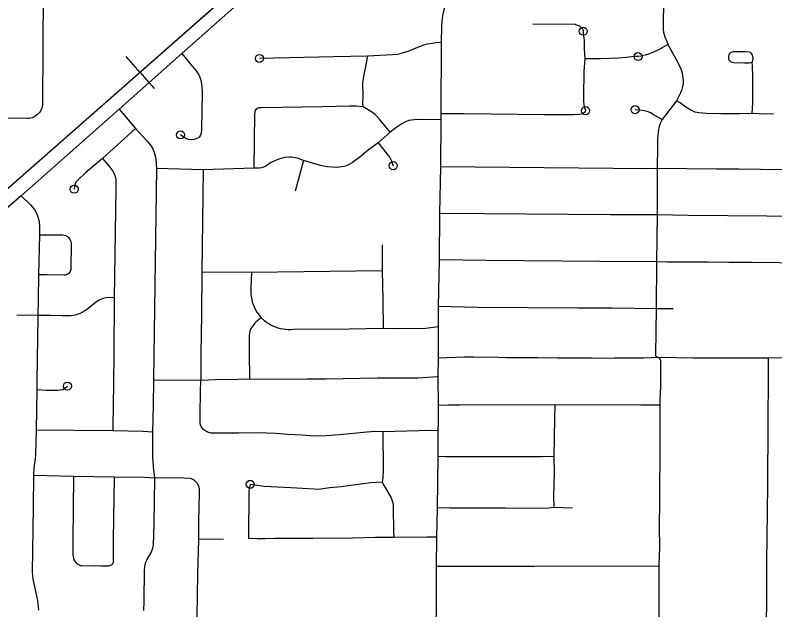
# Model space of a CAD drawing. Extents: x -19 to 366, y -4 to 359.
# Drawn here: x 149.699 to 150.592, y 185.132 to 185.832 of the extents above; entities that cross this region are included whole.
import ezdxf

# ---------------------------------------------------------------- set-up
doc = ezdxf.new("R2010")
doc.units = 0
for name, color, linetype in [('R_Striping', 7, 'Continuous'), ('R_Water Annot', 7, 'Continuous'), ('Sheet Fence', 7, 'Continuous')]:
    doc.layers.add(name, color=color, linetype=linetype)

msp = doc.modelspace()

# ---------------------------------------------------------------- linework, layer by layer
at = {"layer": 'R_Striping'}
for points in [[(150.24334, 185.94293), (150.23625, 185.92259), (150.21554, 185.87212), (150.20636, 185.84877), (150.20427, 185.8427), (150.20302, 185.83838), (150.20199, 185.83327), (150.20132, 185.82867)], [(150.46234, 185.94114), (150.46215, 185.93089), (150.46167, 185.92065), (150.46175, 185.91077), (150.46141, 185.89929), (150.46165, 185.88504), (150.46121, 185.87182), (150.46135, 185.84261), (150.46122, 185.82633), (150.46115, 185.81517), (150.46152, 185.81236), (150.46215, 185.8096), (150.46308, 185.80692), (150.46533, 185.8013), (150.46648, 185.79766)], [(149.7324, 185.87055), (149.7319, 185.86668), (149.73162, 185.86033), (149.73099, 185.72825), (149.73088, 185.72641), (149.73058, 185.72459), (149.73012, 185.72281), (149.72943, 185.7211), (149.7286, 185.71946), (149.72759, 185.71792), (149.72642, 185.7165), (149.72511, 185.7152), (149.72367, 185.71404), (149.72214, 185.71305), (149.72048, 185.71222), (149.71878, 185.71156), (149.71699, 185.71109), (149.71517, 185.71081), (149.71333, 185.71072), (149.67233, 185.71087)], [(149.98316, 185.86544), (149.89476, 185.78698)], [(150.20132, 185.82867), (150.20084, 185.82419), (150.20053, 185.81968), (150.20014, 185.80016)], [(150.35781, 185.82125), (150.35762, 185.82127), (150.30764, 185.82163)], [(150.35781, 185.82125), (150.35902, 185.82107), (150.36154, 185.82013), (150.36252, 185.81969), (150.36351, 185.81908), (150.36441, 185.81835), (150.36521, 185.81752), (150.36581, 185.81668), (150.36643, 185.81556), (150.36687, 185.81448), (150.36714, 185.81336), (150.36719, 185.81242), (150.36757, 185.80756), (150.36812, 185.80274), (150.3681, 185.80253), (150.36827, 185.79269), (150.36888, 185.781)], [(150.20014, 185.80016), (150.19362, 185.79959), (150.18992, 185.7991), (150.18393, 185.79796), (150.17921, 185.79681), (150.17419, 185.79516), (150.16092, 185.7897), (150.15419, 185.78751), (150.1485, 185.78616), (150.14265, 185.78553), (150.11321, 185.78403)], [(150.20014, 185.80016), (150.19952, 185.71635)], [(150.46648, 185.79766), (150.45638, 185.79182), (150.44881, 185.78824), (150.44481, 185.78663), (150.44164, 185.78559), (150.43478, 185.78404), (150.43162, 185.78357), (150.4283, 185.78355), (150.42042, 185.78268), (150.41758, 185.78237), (150.40874, 185.78185), (150.38738, 185.78093), (150.36888, 185.781)], [(150.46648, 185.79766), (150.4702, 185.79143), (150.47596, 185.78086), (150.48057, 185.77176), (150.48173, 185.76923), (150.48271, 185.76663), (150.48348, 185.76396), (150.48405, 185.76124), (150.48444, 185.75848), (150.48462, 185.75571), (150.48452, 185.75265), (150.48416, 185.74961), (150.48357, 185.74662), (150.48268, 185.74369), (150.48154, 185.74085), (150.47692, 185.73132)], [(149.89476, 185.78698), (149.82109, 185.72172)], [(149.89476, 185.78698), (149.90704, 185.77222), (149.91163, 185.76693), (149.91343, 185.76455), (149.91495, 185.76191), (149.91663, 185.7581), (149.91781, 185.75414), (149.91858, 185.74848), (149.91902, 185.74138), (149.91804, 185.69808), (149.91757, 185.69321), (149.91679, 185.69087), (149.91616, 185.68979), (149.91541, 185.68889), (149.91432, 185.68802), (149.91246, 185.68693), (149.90981, 185.68599), (149.90674, 185.68572), (149.90287, 185.68613), (149.90043, 185.68687), (149.89752, 185.68835), (149.89338, 185.69132)], [(150.11321, 185.78403), (150.07337, 185.7834), (149.98616, 185.78133)], [(150.11321, 185.78403), (150.10857, 185.76002), (150.1076, 185.75305), (150.10773, 185.73655), (150.10741, 185.72903), (150.10757, 185.72707), (150.10824, 185.72442)], [(150.56569, 185.7771), (150.56609, 185.77779), (150.56658, 185.77915), (150.56684, 185.78056), (150.56689, 185.782), (150.56673, 185.78343), (150.56638, 185.78482), (150.5658, 185.78614), (150.56505, 185.78736), (150.56405, 185.78825), (150.56257, 185.78874), (150.55865, 185.78917), (150.54352, 185.789), (150.54241, 185.78881), (150.54138, 185.78842), (150.54043, 185.78786), (150.53957, 185.78713), (150.53889, 185.78627), (150.53835, 185.78529), (150.538, 185.78423), (150.53785, 185.78313), (150.53788, 185.78201), (150.53813, 185.78093), (150.53856, 185.7799), (150.53918, 185.77897), (150.53996, 185.77817), (150.54086, 185.77751), (150.54184, 185.77703), (150.54378, 185.77651), (150.55667, 185.77614), (150.56211, 185.7763), (150.56395, 185.77652), (150.56569, 185.7771)], [(150.36888, 185.781), (150.36769, 185.76614), (150.36734, 185.73685), (150.36752, 185.7308), (150.36783, 185.72681), (150.36872, 185.72294), (150.36978, 185.72101), (150.36979, 185.71988)], [(150.56594, 185.71653), (150.56644, 185.7288), (150.56658, 185.76003), (150.56638, 185.77234), (150.56569, 185.7771)], [(150.47692, 185.73132), (150.45988, 185.70935)], [(150.56594, 185.71653), (150.55121, 185.71623), (150.5291, 185.71614), (150.51171, 185.71638), (150.50301, 185.71727), (150.49893, 185.71825), (150.49673, 185.71906), (150.49445, 185.72014), (150.48786, 185.7242), (150.48116, 185.72891), (150.47692, 185.73132)], [(149.82109, 185.72172), (149.70582, 185.61958)], [(149.82109, 185.72172), (149.84039, 185.69883)], [(149.98199, 185.72112), (149.98136, 185.72004), (149.98085, 185.71872), (149.9806, 185.71765), (149.98052, 185.71625), (149.97955, 185.65223)], [(150.10824, 185.72442), (150.09983, 185.72521), (150.09249, 185.72527), (150.06056, 185.72459), (149.98853, 185.72339), (149.98544, 185.72303), (149.9838, 185.72227), (149.98199, 185.72112)], [(150.14011, 185.6945), (150.12714, 185.71018), (150.12239, 185.71532), (150.11938, 185.71765), (150.10824, 185.72442)], [(150.36979, 185.71988), (150.36939, 185.71875), (150.3686, 185.71774), (150.36751, 185.71683), (150.36618, 185.71619), (150.36451, 185.71578), (150.36222, 185.71546), (150.35591, 185.71499), (150.32126, 185.71516), (150.2265, 185.71622), (150.19952, 185.71635)], [(150.45988, 185.70935), (150.45066, 185.71449), (150.4461, 185.71719), (150.44365, 185.71832), (150.44017, 185.71929), (150.43633, 185.7201), (150.43274, 185.72062), (150.42804, 185.72105)], [(150.19952, 185.71635), (150.19957, 185.70916)], [(150.59087, 185.71596), (150.57421, 185.71609), (150.56594, 185.71653)], [(150.19957, 185.70916), (150.17524, 185.70936), (150.16833, 185.70921), (150.16182, 185.70823), (150.15994, 185.70769), (150.15809, 185.70692), (150.15369, 185.70446), (150.14782, 185.70044), (150.14011, 185.6945)], [(150.19957, 185.70916), (150.19923, 185.65391)], [(150.45988, 185.70935), (150.45772, 185.70476), (150.45632, 185.70117), (150.45558, 185.69798), (150.45516, 185.69469), (150.45462, 185.68669), (150.45436, 185.67866), (150.45418, 185.65196)], [(149.84039, 185.69883), (149.8016, 185.66372)], [(149.84039, 185.69883), (149.85421, 185.68411), (149.85798, 185.67926), (149.86064, 185.67495), (149.86246, 185.6705), (149.86397, 185.6651), (149.86436, 185.66208), (149.86521, 185.65194)], [(150.14011, 185.6945), (150.12584, 185.68222)], [(150.12584, 185.68222), (150.11422, 185.67334), (150.1043, 185.66504), (150.099, 185.66105), (150.0951, 185.65848), (150.09102, 185.65622), (150.08831, 185.65507), (150.08565, 185.65433), (150.08035, 185.6534), (150.07634, 185.65308), (150.0719, 185.65325), (150.06582, 185.65397), (150.05804, 185.65523), (150.03812, 185.66138)], [(150.12584, 185.68222), (150.1397, 185.66471), (150.14123, 185.6616), (150.14356, 185.65514)], [(150.03812, 185.66138), (150.0309, 185.66387), (150.02637, 185.66486), (150.02404, 185.6651), (150.02172, 185.66514), (150.0161, 185.66457), (150.0132, 185.66402), (150.01038, 185.66326), (150.00521, 185.66129), (149.99921, 185.65835), (149.99774, 185.65749), (149.99359, 185.65453), (149.9921, 185.65372), (149.99084, 185.65322), (149.98879, 185.65274), (149.98584, 185.65237), (149.97955, 185.65223)], [(149.8016, 185.66372), (149.78924, 185.65358), (149.78146, 185.64661), (149.77238, 185.63813), (149.7704, 185.63556), (149.76926, 185.63337), (149.76868, 185.63126), (149.76825, 185.62745)], [(149.8016, 185.66372), (149.80911, 185.65487), (149.81371, 185.64849), (149.81486, 185.64648), (149.81608, 185.64359), (149.81674, 185.6413), (149.81714, 185.63897), (149.81737, 185.63462), (149.81739, 185.6283), (149.81536, 185.49972)], [(150.03812, 185.66138), (150.02838, 185.62521)], [(149.86521, 185.65194), (149.862, 185.43189), (149.86157, 185.40279)], [(149.92013, 185.65037), (149.86521, 185.65194)], [(149.92013, 185.65037), (149.91857, 185.52974)], [(149.97955, 185.65223), (149.92013, 185.65037)], [(150.19923, 185.65391), (150.19809, 185.59903)], [(150.45418, 185.65196), (150.44293, 185.65152), (150.19923, 185.65391)], [(150.45418, 185.65196), (150.45405, 185.59715)], [(150.62185, 185.65089), (150.60129, 185.65019), (150.55022, 185.65101), (150.52379, 185.65102), (150.45418, 185.65196)], [(149.70582, 185.61958), (149.64983, 185.5713), (149.60718, 185.53384), (149.59134, 185.52052), (149.56387, 185.49888), (149.54854, 185.48725), (149.51511, 185.46152), (149.46923, 185.42767), (149.45948, 185.421)], [(149.70582, 185.61958), (149.71684, 185.60895), (149.71941, 185.60626), (149.72186, 185.60278), (149.72419, 185.5983), (149.72606, 185.59367), (149.72649, 185.59208), (149.72692, 185.5896), (149.72739, 185.58263), (149.72746, 185.57387)], [(150.19809, 185.59903), (150.19753, 185.54425)], [(150.45405, 185.59715), (150.39879, 185.59716), (150.25097, 185.59841), (150.19809, 185.59903)], [(150.45405, 185.59715), (150.4534, 185.54199)], [(150.72218, 185.59482), (150.69673, 185.59453), (150.62917, 185.59528), (150.49101, 185.59647), (150.45405, 185.59715)], [(149.72746, 185.57387), (149.75512, 185.57388), (149.75789, 185.57315), (149.76037, 185.57171), (149.76144, 185.57076), (149.76319, 185.56848), (149.76427, 185.56583), (149.76454, 185.56441), (149.76438, 185.53427), (149.76428, 185.53296), (149.76396, 185.5317), (149.76343, 185.53049), (149.76275, 185.52939), (149.76188, 185.52841), (149.76086, 185.52758), (149.75974, 185.52691), (149.75853, 185.52644), (149.75726, 185.52616), (149.75596, 185.52609), (149.7364, 185.52656), (149.72627, 185.52648)], [(149.72746, 185.57387), (149.72627, 185.52648)], [(150.1304, 185.56208), (150.13058, 185.53142)], [(150.19753, 185.54425), (150.19664, 185.48924)], [(150.4534, 185.54199), (150.38611, 185.54219), (150.25285, 185.54335), (150.19753, 185.54425)], [(150.4534, 185.54199), (150.45296, 185.48666)], [(150.71993, 185.53944), (150.69923, 185.53958), (150.65201, 185.54023), (150.63034, 185.54024), (150.56492, 185.5411), (150.53833, 185.54105), (150.51442, 185.54144), (150.46584, 185.54169), (150.4534, 185.54199)], [(150.13058, 185.53142), (149.97689, 185.52956)], [(150.13058, 185.53142), (150.13139, 185.49707), (150.13166, 185.46364)], [(149.72627, 185.52648), (149.7259, 185.49762), (149.72535, 185.4789)], [(149.91857, 185.52974), (149.91814, 185.48005), (149.91742, 185.43356), (149.91727, 185.42445), (149.91728, 185.40237)], [(149.97689, 185.52956), (149.91857, 185.52974)], [(149.97689, 185.52956), (149.97597, 185.51198), (149.97593, 185.50908), (149.97617, 185.50345), (149.97708, 185.49781), (149.97781, 185.49471), (149.97875, 185.49167), (149.98071, 185.48714), (149.98331, 185.48266), (149.98805, 185.47611)], [(149.81536, 185.49972), (149.81052, 185.4999), (149.80584, 185.49962), (149.80236, 185.49879), (149.79852, 185.49733), (149.79638, 185.4962), (149.79477, 185.49514), (149.78439, 185.4868), (149.78061, 185.48415), (149.77721, 185.48219), (149.77455, 185.48089), (149.77274, 185.48018), (149.76986, 185.47939), (149.76479, 185.47858), (149.75916, 185.47828), (149.75449, 185.47831), (149.74051, 185.47883), (149.72535, 185.4789)], [(149.81536, 185.49972), (149.81487, 185.43267), (149.81487, 185.4312), (149.81436, 185.40086), (149.81406, 185.37186), (149.81356, 185.34984), (149.81358, 185.34295)], [(150.19664, 185.48924), (150.19643, 185.46534)], [(150.45296, 185.48666), (150.40094, 185.48727), (150.36101, 185.48728), (150.24259, 185.48829), (150.19664, 185.48924)], [(150.45296, 185.48666), (150.45206, 185.43286), (150.45214, 185.4318), (150.45245, 185.43092), (150.45335, 185.43023), (150.45546, 185.42925)], [(150.47281, 185.48659), (150.45296, 185.48666)], [(149.72535, 185.4789), (149.70077, 185.47938)], [(149.72535, 185.4789), (149.72513, 185.45122), (149.7247, 185.42771), (149.72419, 185.40108), (149.72416, 185.39175)], [(149.98805, 185.47611), (149.98242, 185.47129), (149.98078, 185.46977), (149.97982, 185.46865), (149.97709, 185.46495), (149.97627, 185.46361), (149.97509, 185.4605), (149.97443, 185.45792), (149.97411, 185.45509), (149.97395, 185.45092), (149.97414, 185.43521), (149.9745, 185.40392)], [(150.13166, 185.46364), (150.09185, 185.46262), (150.02622, 185.46222), (150.02319, 185.46202), (150.02014, 185.46203), (150.0171, 185.46222), (150.01408, 185.46262), (150.0111, 185.46321), (150.00816, 185.46399), (150.00527, 185.46496), (150.00246, 185.46612), (149.99972, 185.46746), (149.99707, 185.46897), (149.99454, 185.47066), (149.99211, 185.4725), (149.98805, 185.47611)], [(150.19643, 185.46534), (150.18209, 185.46339), (150.14537, 185.46294), (150.13166, 185.46364)], [(150.19643, 185.46534), (150.19627, 185.42873)], [(150.19627, 185.42873), (150.19593, 185.4065)], [(150.45546, 185.42925), (150.43793, 185.42856), (150.40416, 185.42852), (150.39181, 185.4282), (150.37664, 185.4285), (150.33714, 185.4286), (150.31358, 185.42915), (150.29518, 185.429), (150.2768, 185.42917), (150.25784, 185.42964), (150.24929, 185.42951), (150.23794, 185.4297), (150.2271, 185.42962), (150.19627, 185.42873)], [(150.45546, 185.42925), (150.45744, 185.4271), (150.45783, 185.4261), (150.45794, 185.42475), (150.45779, 185.39485), (150.45727, 185.37982), (150.45722, 185.37345)], [(150.58501, 185.42849), (150.52018, 185.42875), (150.49667, 185.42845), (150.45546, 185.42925)], [(150.58206, 185.02097), (150.58184, 185.03808), (150.58192, 185.05353), (150.58279, 185.10442), (150.58319, 185.15527), (150.58323, 185.19065), (150.58355, 185.21541), (150.58375, 185.24929), (150.58439, 185.27845), (150.58436, 185.29388), (150.58465, 185.33666), (150.58456, 185.36345), (150.58513, 185.39658), (150.58522, 185.41194), (150.58501, 185.42849)], [(150.70968, 185.4307), (150.70647, 185.43098), (150.69667, 185.43102), (150.66534, 185.42992), (150.63838, 185.42939), (150.61854, 185.42939), (150.58501, 185.42849)], [(150.19593, 185.4065), (150.1727, 185.405), (150.12519, 185.40504), (150.08481, 185.40426), (150.0639, 185.40405), (150.04223, 185.40403), (149.99834, 185.40351), (149.9745, 185.40392)], [(150.19593, 185.4065), (150.19632, 185.37302)], [(149.86157, 185.40279), (149.86118, 185.37287), (149.86054, 185.34144)], [(149.91728, 185.40237), (149.90049, 185.40253), (149.87238, 185.40245), (149.86157, 185.40279)], [(149.92084, 185.34434), (149.91886, 185.34645), (149.91762, 185.34826), (149.91676, 185.35018), (149.91638, 185.35243), (149.9163, 185.36231), (149.91676, 185.38897), (149.91728, 185.40237)], [(149.9745, 185.40392), (149.96076, 185.40339), (149.93434, 185.40312), (149.91728, 185.40237)], [(149.72416, 185.39175), (149.72339, 185.34384)], [(149.72416, 185.39175), (149.73563, 185.39079), (149.74865, 185.39091), (149.75493, 185.39169), (149.76035, 185.39565)], [(150.19632, 185.37302), (150.19631, 185.35437), (150.19589, 185.34292)], [(150.33378, 185.37354), (150.22227, 185.37316), (150.20841, 185.37343), (150.19632, 185.37302)], [(150.33378, 185.37354), (150.3332, 185.35747), (150.33264, 185.3127)], [(150.45722, 185.37345), (150.43475, 185.37332), (150.33378, 185.37354)], [(150.45722, 185.37345), (150.45723, 185.32628)], [(149.72339, 185.34384), (149.72295, 185.31483), (149.72243, 185.30994), (149.7208, 185.29953), (149.7206, 185.2904)], [(149.81358, 185.34295), (149.72339, 185.34384)], [(150.13148, 185.34176), (150.1218, 185.34233), (150.11781, 185.34199), (150.11258, 185.3413), (150.08072, 185.33822), (150.06444, 185.33709), (150.05102, 185.33678), (150.03639, 185.33793), (150.01929, 185.33891), (150.00491, 185.33995), (149.99437, 185.3405), (149.98765, 185.34056), (149.96153, 185.34024), (149.93842, 185.3402), (149.92929, 185.34045), (149.92557, 185.34136), (149.92309, 185.34279), (149.92084, 185.34434)], [(150.19589, 185.34292), (150.18766, 185.34337), (150.13148, 185.34176)], [(149.86054, 185.34144), (149.84936, 185.34215), (149.81358, 185.34295)], [(149.86054, 185.34144), (149.86046, 185.31238), (149.86063, 185.3065), (149.86109, 185.30063), (149.86258, 185.28746)], [(150.13148, 185.34176), (150.13186, 185.29664), (150.13148, 185.28733), (150.13044, 185.28245)], [(150.19589, 185.34292), (150.19613, 185.31286)], [(150.45723, 185.32628), (150.45696, 185.2618), (150.45637, 185.22902), (150.45694, 185.20672), (150.45619, 185.18426)], [(150.19613, 185.31286), (150.19516, 185.25227)], [(150.33264, 185.3127), (150.31803, 185.31243), (150.27249, 185.31262), (150.24566, 185.31249), (150.20516, 185.3126), (150.19613, 185.31286)], [(150.33264, 185.3127), (150.33302, 185.29365), (150.33226, 185.26592), (150.33239, 185.25294)], [(149.7206, 185.2904), (149.71987, 185.25296), (149.71879, 185.17664), (149.7191, 185.17269), (149.71964, 185.16876), (149.72413, 185.14861), (149.72496, 185.14362), (149.72626, 185.13189)], [(149.76759, 185.28947), (149.7206, 185.2904)], [(149.76759, 185.28947), (149.76665, 185.21384), (149.76669, 185.19685), (149.76691, 185.19497), (149.76737, 185.19314), (149.76804, 185.19138), (149.76894, 185.18972), (149.77003, 185.18818), (149.77122, 185.18702), (149.77255, 185.18605), (149.77402, 185.18527), (149.77558, 185.18472), (149.7772, 185.18439), (149.79073, 185.18409)], [(149.81522, 185.28872), (149.76759, 185.28947)], [(149.81522, 185.28872), (149.81419, 185.21531), (149.81407, 185.1987), (149.81427, 185.18886), (149.81409, 185.18789), (149.81369, 185.18697), (149.81314, 185.18615), (149.81241, 185.18546), (149.81157, 185.18492), (149.80847, 185.18387), (149.79992, 185.18389), (149.79073, 185.18409)], [(149.86258, 185.28746), (149.85092, 185.28822), (149.81522, 185.28872)], [(149.86258, 185.28746), (149.86197, 185.23322), (149.86122, 185.20899), (149.86096, 185.20677), (149.86046, 185.20459), (149.85979, 185.20246), (149.85888, 185.20041), (149.8578, 185.19845), (149.8545, 185.1932), (149.85325, 185.19064), (149.85224, 185.18798), (149.85147, 185.18524), (149.85096, 185.18243), (149.85071, 185.1796), (149.85021, 185.14225), (149.84994, 185.13168)], [(149.91259, 185.28202), (149.9119, 185.28282), (149.91066, 185.28395), (149.90977, 185.2846), (149.90786, 185.28576), (149.90633, 185.28641), (149.90472, 185.28688), (149.89715, 185.2874), (149.8777, 185.28769), (149.86258, 185.28746)], [(149.91259, 185.28202), (149.91434, 185.2782), (149.91532, 185.27473), (149.91547, 185.2697), (149.91458, 185.23677), (149.91465, 185.21533)], [(150.13044, 185.28245), (150.11708, 185.28167), (150.10514, 185.28031), (150.0824, 185.27715), (150.06894, 185.27579), (150.0584, 185.27436), (150.05603, 185.2742), (150.05061, 185.27435), (150.02311, 185.276), (149.99185, 185.27758), (149.97541, 185.28007)], [(150.13044, 185.28245), (150.13309, 185.27833), (150.1411, 185.26404), (150.14211, 185.26203), (150.14292, 185.25953), (150.1435, 185.25574), (150.1437, 185.2524), (150.14393, 185.22479), (150.14412, 185.21747)], [(149.97541, 185.28007), (149.9745, 185.27643), (149.97384, 185.27156), (149.97317, 185.21619)], [(150.19516, 185.25227), (150.19434, 185.2179)], [(150.33239, 185.25294), (150.32604, 185.25217), (150.29432, 185.25171), (150.27574, 185.25207), (150.25812, 185.25192), (150.22492, 185.25208), (150.21024, 185.25199), (150.19516, 185.25227)], [(150.35444, 185.25188), (150.33239, 185.25294)], [(149.91465, 185.21533), (149.91351, 185.17438), (149.91269, 185.12477), (149.91244, 185.09603)], [(149.94402, 185.21545), (149.91465, 185.21533)], [(150.14412, 185.21747), (150.12272, 185.21746), (150.09562, 185.21689), (150.04886, 185.21621), (150.02646, 185.21626), (150.00452, 185.21652), (149.99279, 185.21593), (149.98384, 185.21586), (149.97317, 185.21619)], [(150.19434, 185.2179), (150.18311, 185.218), (150.14412, 185.21747)], [(150.19434, 185.2179), (150.19408, 185.18374)], [(150.19408, 185.18374), (150.19399, 185.14899)], [(150.19408, 185.18374), (150.30925, 185.18397), (150.45619, 185.18426)], [(150.45619, 185.18426), (150.45605, 185.12149), (150.45554, 185.10149)], [(150.19399, 185.14899), (150.1936, 185.10237)]]:
    msp.add_lwpolyline(points, dxfattribs=at)
for centre in [(150.36714, 185.81336), (149.98616, 185.78133), (150.43162, 185.78357), (150.36979, 185.71988), (150.42804, 185.72105), (149.89338, 185.69132), (150.14356, 185.65514), (149.76825, 185.62745), (149.76035, 185.39565), (149.97541, 185.28007)]:
    msp.add_circle(centre, 0.00473, dxfattribs=at)
at = {"layer": 'R_Water Annot'}
for q in [(149.82939, 185.78354), (149.86249, 185.74607)]:
    msp.add_line((149.84594, 185.76481), q, dxfattribs=at)
for points in [[(151.12643, 187.42371), (151.04002, 187.26432), (150.94141, 187.08249), (150.83851, 186.89209), (150.74814, 186.72577), (150.66964, 186.57892), (150.63205, 186.5149), (150.58225, 186.44373), (150.52662, 186.37553), (150.49287, 186.33885), (150.43795, 186.28688), (150.36424, 186.22154), (150.13717, 186.02206), (149.83737, 185.75723), (149.55241, 185.50726), (149.46732, 185.44044), (149.22293, 185.26967), (148.91473, 185.05385)], [(150.0513, 185.9462), (149.83737, 185.75723), (149.55241, 185.50726), (149.46732, 185.44044), (149.22293, 185.26967), (148.91473, 185.05385), (148.55556, 184.8024), (148.20382, 184.55441), (147.98961, 184.40294), (147.94162, 184.37175), (147.90947, 184.35443), (147.88275, 184.34156), (147.85455, 184.32968), (147.82586, 184.31928), (147.78876, 184.30889), (147.74572, 184.29998), (147.48203, 184.25692), (147.05015, 184.18762), (146.6796, 184.12772)]]:
    msp.add_lwpolyline(points, dxfattribs=at)
at = {"layer": 'Sheet Fence'}
for points in [[(154.11585, 1.87092), (153.9063, 10.48743), (153.69602, 19.10409), (153.48501, 27.72087), (153.27327, 36.3378), (153.0608, 44.95486), (152.84759, 53.57206), (152.63366, 62.1894), (152.419, 70.80688), (152.20362, 79.42449), (151.98751, 88.04225), (151.77068, 96.66014), (151.55312, 105.27817), (151.33484, 113.89634), (151.11584, 122.51465), (150.89612, 131.13311), (150.67568, 139.7517), (150.45452, 148.37043), (150.23264, 156.98931), (150.01005, 165.60832), (149.78674, 174.22748), (149.56272, 182.84677), (149.33799, 191.46621), (149.11254, 200.0858), (148.88638, 208.70552), (148.65952, 217.32539), (148.43194, 225.9454), (148.20366, 234.56555), (147.97466, 243.18584), (147.74497, 251.80628), (147.51457, 260.42687), (147.28346, 269.04759), (147.05165, 277.66846), (146.81914, 286.28948), (146.58593, 294.91064), (146.35202, 303.53194), (146.11742, 312.15339), (145.88211, 320.77499), (145.64611, 329.39673), (145.40941, 338.01861), (145.17202, 346.64065)], [(0, 180.89994), (7.12284, 180.90436), (14.24566, 180.9176), (21.36847, 180.93968), (28.49124, 180.97058), (35.61397, 181.01031), (42.73664, 181.05888), (49.85925, 181.11627), (56.98178, 181.18249), (64.10422, 181.25754), (71.22656, 181.34142), (78.3488, 181.43413), (85.47091, 181.53567), (92.5929, 181.64603), (99.71474, 181.76523), (106.83643, 181.89325), (113.95795, 182.0301), (121.0793, 182.17578), (128.20046, 182.33029), (135.32143, 182.49362), (142.44218, 182.66579), (149.56272, 182.84677), (156.68303, 183.03659), (163.8031, 183.23523), (170.92291, 183.4427), (178.04247, 183.65899), (185.16175, 183.88411), (192.28074, 184.11805), (199.39944, 184.36082), (206.51784, 184.61242), (213.63591, 184.87283), (220.75366, 185.14207), (227.87107, 185.42014), (234.98813, 185.70702), (242.10483, 186.00273), (249.22115, 186.30726), (256.33709, 186.62061), (263.45264, 186.94279), (270.56779, 187.27378), (277.68251, 187.61359), (284.79682, 187.96222), (291.91068, 188.31967), (299.02409, 188.68594), (306.13705, 189.06103), (313.24954, 189.44494), (320.36154, 189.83766), (327.47305, 190.23919), (334.58406, 190.64954), (341.69455, 191.06871)]]:
    msp.add_spline(points, degree=3, dxfattribs=at)

doc.saveas('drawing.dxf')
